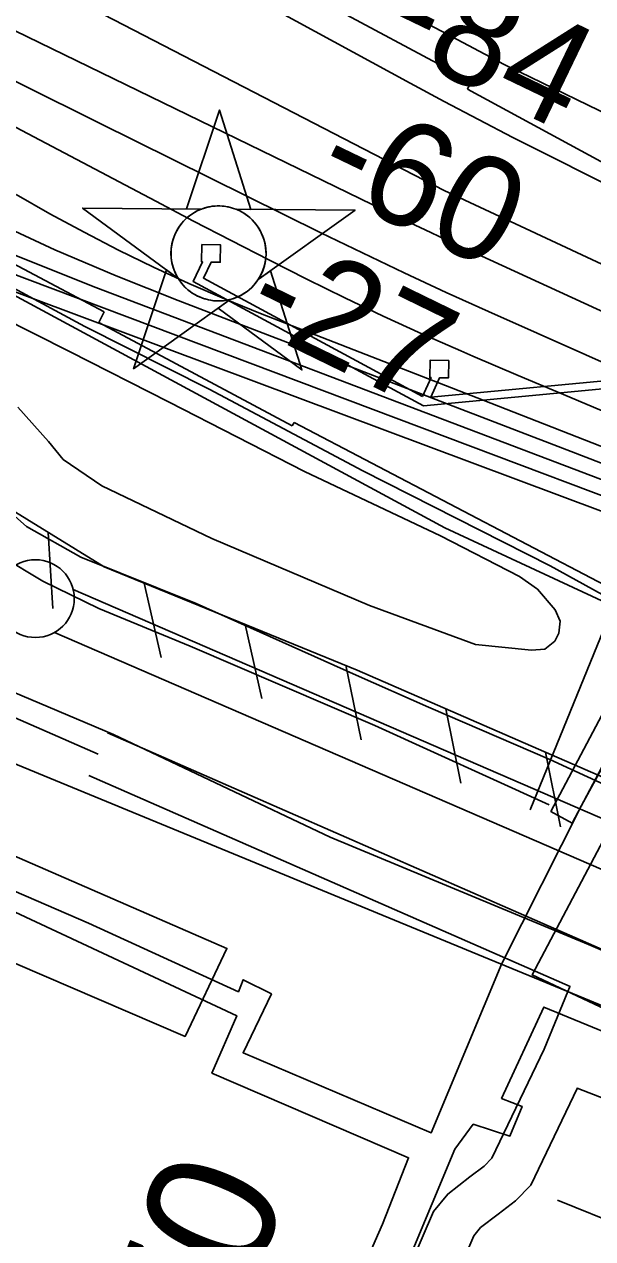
# Model space of a CAD drawing. Extents: x 3715084 to 3753216, y 488173 to 513963.
# Drawn here: x 3720247 to 3720612, y 500791 to 501572 of the extents above; entities that cross this region are included whole.
import ezdxf

# ---------------------------------------------------------------- set-up
doc = ezdxf.new("R2010")
doc.units = 0
for name, color, linetype in [('V-CHAN-DOCK', 7, 'Continuous'), ('V-CHAN-NAID', 7, 'Continuous'), ('V-FLOD-BASE', 7, 'Continuous'), ('V-LEVE-TOET', 7, 'Continuous'), ('V-RIVR-EDGE', 7, 'Continuous'), ('V-RIVR-RANG', 7, 'Continuous'), ('V-RIVR-RANG-IDEN', 7, 'Continuous'), ('V-ROAD-CNTR', 7, 'Continuous'), ('V-RRAP-FSHR', 7, 'Continuous'), ('V-RRAP-RVMT', 7, 'Continuous'), ('V-SITE-OTLN', 7, 'Continuous'), ('V-SITE-VEGE', 7, 'Continuous'), ('V-SURV-LINE', 7, 'Continuous'), ('V-TOPO-DPTH', 7, 'Continuous'), ('V-TOPO-MAJR', 7, 'Continuous'), ('V-TOPO-MINR', 7, 'Continuous'), ('V-TOPO-WATR', 7, 'Continuous'), ('V-UTIL-LINE', 7, 'Continuous')]:
    doc.layers.add(name, color=color, linetype=linetype)

msp = doc.modelspace()

# ---------------------------------------------------------------- linework, layer by layer
at = {"layer": 'V-CHAN-DOCK'}
for points in [[(3720502.98, 501332.5), (3720362.03, 501408.52), (3720367.07, 501418.82), (3720372.87, 501418.71), (3720373.08, 501429.82), (3720361.08, 501430.05), (3720360.87, 501418.94), (3720361.55, 501418.93), (3720355.42, 501406.41), (3720503.62, 501326.47), (3720645.95, 501340.01)], [(3720644.84, 501344.93), (3720508.21, 501331.93), (3720513.92, 501344.47), (3720519.57, 501344.36), (3720519.78, 501355.47), (3720507.78, 501355.7), (3720507.57, 501344.59), (3720508.47, 501344.57), (3720502.98, 501332.5)], [(3720712.22, 501305.13), (3720585.42, 501065.74), (3720599.21, 501058.26), (3720716.97, 501280.58)]]:
    msp.add_lwpolyline(points, dxfattribs=at)
at = {"layer": 'V-CHAN-NAID'}
for points in [[(3720360.86, 501452.92), (3720351.27, 501452.99), (3720372.4, 501516.48), (3720392.62, 501452.7), (3720383.03, 501452.77), (3720381.46, 501453.35), (3720379.36, 501453.97), (3720377.32, 501454.42), (3720375.28, 501454.72), (3720374.12, 501454.84), (3720372.58, 501454.92), (3720370.86, 501454.92), (3720369.49, 501454.85), (3720367.58, 501454.65), (3720366.22, 501454.43), (3720364.44, 501454.04), (3720362.91, 501453.62), (3720361.87, 501453.29)], [(3720360.86, 501452.92), (3720284.37, 501453.47), (3720345.93, 501408.07), (3720344.82, 501409.98), (3720344.01, 501411.6), (3720343.18, 501413.57), (3720342.49, 501415.63), (3720342.12, 501416.95), (3720341.76, 501418.58), (3720341.52, 501420.02), (3720341.33, 501421.62), (3720341.22, 501423.35), (3720341.21, 501424.93), (3720341.31, 501427.01), (3720341.5, 501428.63), (3720341.89, 501430.83), (3720342.37, 501432.75), (3720342.97, 501434.64), (3720343.63, 501436.32), (3720344.35, 501437.91), (3720345.17, 501439.44), (3720346.23, 501441.18), (3720347.26, 501442.65), (3720348.26, 501443.92), (3720349.26, 501445.06), (3720350.57, 501446.4), (3720351.62, 501447.37), (3720353.34, 501448.76), (3720354.55, 501449.63), (3720356.24, 501450.7), (3720357.97, 501451.65), (3720359.42, 501452.33)], [(3720383.03, 501452.77), (3720459.52, 501452.22), (3720397.32, 501407.7), (3720398.23, 501409.19), (3720399.21, 501411.04), (3720399.93, 501412.62), (3720400.66, 501414.58), (3720401.21, 501416.36), (3720401.61, 501418), (3720401.97, 501420.01), (3720402.15, 501421.59), (3720402.28, 501423.79), (3720402.25, 501425.85), (3720402.06, 501428.07), (3720401.79, 501429.83), (3720401.3, 501432.06), (3720400.66, 501434.2), (3720399.91, 501436.18), (3720399.27, 501437.63), (3720398.26, 501439.54), (3720397.2, 501441.27), (3720395.98, 501442.97), (3720394.72, 501444.51), (3720393.45, 501445.87), (3720391.82, 501447.41), (3720390.07, 501448.82), (3720388.39, 501449.99), (3720386.5, 501451.13), (3720385.03, 501451.89)], [(3720379.29, 501394.8), (3720317.09, 501350.27), (3720338.21, 501413.76), (3720345.93, 501408.07), (3720346.56, 501407.1), (3720347.95, 501405.24), (3720349.16, 501403.83), (3720350.63, 501402.33), (3720352.02, 501401.07), (3720353.47, 501399.92), (3720354.87, 501398.93), (3720356.55, 501397.9), (3720358.27, 501396.98), (3720360.06, 501396.17), (3720361.5, 501395.62), (3720363.13, 501395.09), (3720365.36, 501394.52), (3720366.89, 501394.24), (3720368.91, 501393.98), (3720370.45, 501393.88), (3720372.31, 501393.85), (3720374, 501393.93), (3720375.71, 501394.11), (3720377.61, 501394.42)], [(3720397.32, 501407.7), (3720405.12, 501413.28), (3720425.34, 501349.51), (3720371.49, 501389.22), (3720379.29, 501394.8), (3720380.96, 501395.27), (3720382.57, 501395.83), (3720384.73, 501396.75), (3720386.46, 501397.63), (3720388.33, 501398.74), (3720390.07, 501399.96), (3720391.62, 501401.2), (3720392.91, 501402.37), (3720394.29, 501403.79), (3720395.49, 501405.19), (3720396.61, 501406.66)]]:
    msp.add_lwpolyline(points, close=True, dxfattribs=at)
msp.add_circle((3720371.74, 501424.39), 30.54, dxfattribs=at)
at = {"layer": 'V-FLOD-BASE'}
msp.add_lwpolyline([(3720209.88, 501267.17), (3720210.5, 501263.68), (3720211.34, 501260.23), (3720212.39, 501256.84), (3720213.64, 501253.53), (3720215.1, 501250.3), (3720216.76, 501247.16), (3720218.6, 501244.13), (3720220.63, 501241.23), (3720222.84, 501238.45), (3720225.21, 501235.82), (3720232.48, 501229.7), (3720258.73, 501213.73), (3720294.7, 501196.15), (3720353.59, 501172.01), (3720472.32, 501121.03), (3720584.28, 501069.93)], dxfattribs=at)
at = {"layer": 'V-LEVE-TOET'}
for points in [[(3720238.96, 501257.16), (3720248.37, 501248.77), (3720283.26, 501229.13), (3720357.36, 501199.41), (3720460.21, 501153.32), (3720506.85, 501132.78), (3720584.86, 501099.08), (3720646.76, 501070.71), (3720727.05, 501036.6), (3720815.5, 500999.71), (3720906.02, 500961.28), (3721007.26, 500916.52), (3721108.95, 500871.76), (3721225.85, 500821.88), (3721323.23, 500778.4), (3721404.88, 500743.64), (3721490.21, 500705.11), (3721575.81, 500663.88), (3721650.45, 500630.11), (3721743, 500591.28)], [(3720179.59, 501167.86), (3720304.22, 501115.19), (3720443.54, 501049.27), (3720609.53, 500980.25), (3720771.92, 500910.71), (3720950.63, 500837.42), (3721109.84, 500769.17), (3721268.54, 500704.53), (3721370.97, 500656.4), (3721469.29, 500610.9), (3721591.18, 500559.99), (3721710.31, 500511.28), (3721874.22, 500433.19), (3722033.84, 500367.21), (3722177.07, 500309.03), (3722316.09, 500258.9), (3722373.75, 500239.7), (3722400.08, 500231.17), (3722415.56, 500223.8), (3722446.66, 500201.84), (3722506.85, 500145.23), (3722601.33, 500040.56), (3722665.86, 499969.15)]]:
    msp.add_lwpolyline(points, dxfattribs=at)
at = {"layer": 'V-RIVR-EDGE'}
msp.add_lwpolyline([(3720239.74, 501402.22), (3720285.9, 501377.49), (3720365.64, 501337.07), (3720464.57, 501284.6), (3720585.08, 501223.67), (3720697.79, 501161.56), (3720809.33, 501114.46), (3720877.1, 501085.47), (3720901.1, 501080.61), (3720986.85, 501039.58), (3721027.63, 501025.07), (3721100.2, 500996.67), (3721180.55, 500958.05), (3721293.89, 500907.34), (3721363.44, 500874.76), (3721432.4, 500841.57), (3721521.75, 500800.52), (3721630.87, 500745.62), (3721774.82, 500691.84)], dxfattribs=at)
at = {"layer": 'V-RIVR-RANG'}
msp.add_line((3720572.02, 501066.71), (3720806.36, 501640.72), dxfattribs=at)
at = {"layer": 'V-ROAD-CNTR'}
for points in [[(3720095.92, 501189.36), (3720294.42, 501102.48)], [(3720300.43, 501116.22), (3720623.45, 500974.85), (3720634.81, 500969.88), (3721154.97, 500747.3), (3721572.42, 500573.64)], [(3720288.4, 501088.74), (3720597.77, 500953.34)], [(3720224.9, 500233.19), (3720232.21, 500246.76), (3720265.91, 500309.4), (3720328.94, 500453.09), (3720345.74, 500482.34), (3720374.89, 500520.24), (3720407.86, 500584.56), (3720451.12, 500671.83), (3720510.07, 500808.53), (3720519.16, 500819.87), (3720533.42, 500830.81), (3720542.64, 500837.84), (3720547.55, 500842.95), (3720581.19, 500912.87), (3720596.33, 500949.92), (3720597.42, 500952.58), (3720597.75, 500953.35)], [(3720484.63, 500673.78), (3720536.01, 500792.93), (3720540.29, 500798.27), (3720551.65, 500806.98), (3720562.66, 500815.38), (3720572.5, 500825.61), (3720602.56, 500888.09)], [(3720602.41, 500887.79), (3720710.56, 500845.93), (3720873.05, 500776.64), (3721013.01, 500715.73), (3721190.93, 500637.07), (3721243.32, 500613.46)]]:
    msp.add_lwpolyline(points, dxfattribs=at)
at = {"layer": 'V-RRAP-FSHR'}
for p, q in [((3720262.3, 501245.01), (3720265.21, 501196.26)), ((3720323.98, 501212.39), (3720334.8, 501164.77)), ((3720388.79, 501185.94), (3720399.6, 501138.32)), ((3720453.67, 501159.65), (3720463.38, 501111.8)), ((3720517.85, 501131.71), (3720527.56, 501083.85)), ((3720582.03, 501103.76), (3720591.73, 501055.9))]:
    msp.add_line(p, q, dxfattribs=at)
for points in [[(3719778.89, 501659.53), (3719780.86, 501658.92), (3720162.08, 501439.65), (3720517.23, 501248.04), (3721025.72, 501011.19), (3721396.92, 500844.83), (3721781.4, 500671.71), (3722343.74, 500424.71), (3722591.41, 500331.73), (3722936.45, 500157.72), (3723365.27, 499935.69), (3724002.23, 499670.32), (3724701.88, 499359.03), (3725287.18, 499128.78), (3725832.89, 499021), (3726260.14, 498910.4), (3726533.66, 498764.14), (3726929.44, 498511.1), (3727309.39, 498360.71), (3727495.42, 498332.19), (3727633.23, 498290.38), (3727809.16, 498206.78), (3728004.36, 498122.76), (3728249.57, 498078.76)], [(3724699.78, 499231.58), (3724234.56, 499410.51), (3724074.77, 499465.95), (3723910.95, 499525.38), (3723785.56, 499586.53), (3722795.66, 500019.57), (3722760.25, 500033.66), (3722724.85, 500066.42), (3722541.52, 500247.83), (3722476.7, 500308.3), (3722393.07, 500344.65), (3721960.2, 500508.45), (3721362.18, 500763.99), (3720460.91, 501156.5), (3720298.3, 501222.87), (3720229.92, 501264.91), (3720222.53, 501299.68)], [(3722824.32, 500007.03), (3722795.66, 500019.57), (3722760.25, 500033.66), (3722724.85, 500066.42), (3722541.52, 500247.83), (3722476.7, 500308.3), (3722393.07, 500344.65), (3721960.2, 500508.45), (3721362.18, 500763.99), (3720460.91, 501156.5), (3720298.3, 501222.87), (3720229.92, 501264.91), (3720222.53, 501299.68)]]:
    msp.add_lwpolyline(points, dxfattribs=at)
at = {"layer": 'V-RRAP-RVMT'}
for p, q in [((3720534.09, 501534.98), (3720419.88, 501596.14)), ((3720531.82, 501529.97), (3720534.09, 501534.98)), ((3720636.01, 501473.34), (3720531.82, 501529.97)), ((3720185.58, 501446.44), (3720298.29, 501386.85)), ((3720298.29, 501386.85), (3720294.88, 501380.05)), ((3720294.88, 501380.05), (3720419.19, 501313.52)), ((3720419.19, 501313.52), (3720420.37, 501315.82)), ((3720420.37, 501315.82), (3720620.05, 501211.14))]:
    msp.add_line(p, q, dxfattribs=at)
at = {"layer": 'V-SITE-OTLN'}
msp.add_lwpolyline([(3720227.8, 501101.72), (3720610.21, 500944.24), (3720636.62, 500933.33), (3721610.73, 500476.56), (3721508.9, 500234.19)], dxfattribs=at)
at = {"layer": 'V-SITE-VEGE'}
msp.add_lwpolyline([(3720230.65, 501383.99), (3720275.99, 501361.39), (3720339.96, 501328.76), (3720426.96, 501284.16), (3720514.56, 501242.93), (3720565.33, 501216.75), (3720576.88, 501208.59), (3720588.2, 501195.39), (3720591.35, 501188.08), (3720590.5, 501180.36), (3720587.91, 501175.28), (3720581.64, 501170.13), (3720572.94, 501169.29), (3720537.01, 501172.97), (3720468.82, 501198.14), (3720367.44, 501241.13), (3720296.74, 501274.97), (3720271.95, 501291.93), (3720262.35, 501303.48), (3720242.82, 501325.56)], dxfattribs=at)
at = {"layer": 'V-SURV-LINE'}
for points in [[(3720278.29, 501208.35), (3722203.47, 500375.16)], [(3722191.57, 500347.62), (3720266.39, 501180.81)]]:
    msp.add_lwpolyline(points, dxfattribs=at)
msp.add_circle((3720254, 501202.52), 25, dxfattribs=at)
at = {"layer": 'V-TOPO-DPTH'}
for points in [[(3719696.46, 501792.88), (3720331.38, 501457.9), (3720355.58, 501445.22), (3720379.82, 501432.64), (3720404.14, 501420.2), (3720428.5, 501407.85), (3720453.01, 501395.8), (3720477.66, 501384.05), (3720502.52, 501372.75), (3720527.51, 501361.75), (3720535.35, 501358.39), (3720564.39, 501345.99), (3720593.46, 501333.65), (3720622.57, 501321.42), (3720651.72, 501309.27), (3721370.03, 501011.07), (3721390.93, 501002.28), (3721411.78, 500993.36), (3721432.55, 500984.25), (3721453.26, 500975.01), (3721686.17, 500869.81), (3721773.39, 500830.2)], [(3719696.46, 501792.88), (3720331.38, 501457.9), (3720355.58, 501445.22), (3720379.82, 501432.64), (3720404.14, 501420.2), (3720428.5, 501407.85), (3720453.01, 501395.8), (3720477.66, 501384.05), (3720502.52, 501372.75), (3720527.51, 501361.75), (3720535.35, 501358.39), (3720564.39, 501345.99), (3720593.46, 501333.65), (3720622.57, 501321.42), (3720651.72, 501309.27), (3721370.03, 501011.07), (3721390.93, 501002.28), (3721411.78, 500993.36), (3721432.55, 500984.25), (3721453.26, 500975.01), (3721686.17, 500869.81), (3721773.39, 500830.2)], [(3721877.17, 500797.6), (3721471.26, 500982.04), (3721444.21, 500994.23), (3721417.12, 501006.31), (3721389.96, 501018.22), (3721362.74, 501030.01), (3721125.13, 501132.14), (3721019.11, 501177.96), (3720913.21, 501224.05), (3720807.49, 501270.55), (3720701.89, 501317.34), (3720545.25, 501387.1), (3720518.14, 501399.37), (3720491.13, 501411.86), (3720464.27, 501424.67), (3720437.51, 501437.7), (3720294.77, 501508.25), (3720196.89, 501557.04)], [(3721877.17, 500797.6), (3721471.26, 500982.04), (3721444.21, 500994.23), (3721417.12, 501006.31), (3721389.96, 501018.22), (3721362.74, 501030.01), (3721125.13, 501132.14), (3721019.11, 501177.96), (3720913.21, 501224.05), (3720807.49, 501270.55), (3720701.89, 501317.34), (3720545.25, 501387.1), (3720518.14, 501399.37), (3720491.13, 501411.86), (3720464.27, 501424.67), (3720437.51, 501437.7), (3720294.77, 501508.25), (3720196.89, 501557.04)], [(3721737.13, 500832.87), (3721654.84, 500870.64), (3721572.43, 500908.16), (3721438.07, 500968.96), (3721422.71, 500975.79), (3721407.31, 500982.5), (3721391.82, 500989.02), (3721376.28, 500995.42), (3720920.44, 501179.83), (3720825.99, 501217.83), (3720731.43, 501255.59), (3720636.73, 501292.97), (3720541.93, 501330.11), (3720398.79, 501385.87), (3720375.63, 501395.27), (3720352.67, 501405.11), (3720330, 501415.6), (3720307.53, 501426.53), (3720285.34, 501438.03), (3720263.33, 501449.86), (3720241.6, 501462.19)], [(3721737.13, 500832.87), (3721654.84, 500870.64), (3721572.43, 500908.16), (3721438.07, 500968.96), (3721422.71, 500975.79), (3721407.31, 500982.5), (3721391.82, 500989.02), (3721376.28, 500995.42), (3720920.44, 501179.83), (3720825.99, 501217.83), (3720731.43, 501255.59), (3720636.73, 501292.97), (3720541.93, 501330.11), (3720398.79, 501385.87), (3720375.63, 501395.27), (3720352.67, 501405.11), (3720330, 501415.6), (3720307.53, 501426.53), (3720285.34, 501438.03), (3720263.33, 501449.86), (3720241.6, 501462.19)], [(3722967.35, 500216.02), (3722437.12, 500443.26), (3722419.04, 500450.53), (3722067.44, 500613.33), (3721974.74, 500665.23), (3721881.66, 500716.42), (3721787.99, 500766.52), (3721693.94, 500815.9), (3721557.13, 500886.72), (3721531.09, 500899.96), (3721504.92, 500912.94), (3721478.56, 500925.52), (3721452.07, 500937.84), (3721409.1, 500957.45), (3721403.98, 500959.73), (3721398.85, 500961.97), (3721393.68, 500964.13), (3721388.49, 500966.24), (3721299.49, 501001.59), (3721249.72, 501021.19), (3721199.88, 501040.58), (3721149.92, 501059.66), (3721099.87, 501078.54), (3720167.95, 501426.86)], [(3720236.43, 501424.94), (3720292.82, 501402.52), (3720778.66, 501218.01), (3720883.11, 501178.02), (3720987.42, 501137.68), (3721091.52, 501096.78), (3721195.48, 501055.52), (3721382.37, 500980.78), (3721392.74, 500976.54), (3721403.07, 500972.22), (3721413.34, 500967.75), (3721423.57, 500963.18), (3721511.07, 500923.41), (3721564.97, 500898.75), (3721618.78, 500873.93), (3721672.47, 500848.84), (3721726.08, 500823.59), (3722132.13, 500631.13), (3722164.1, 500616.2), (3722196.18, 500601.52), (3722228.43, 500587.21), (3722260.79, 500573.14), (3722926.29, 500288.43)], [(3720236.43, 501424.94), (3720292.82, 501402.52), (3720778.66, 501218.01), (3720883.11, 501178.02), (3720987.42, 501137.68), (3721091.52, 501096.78), (3721195.48, 501055.52), (3721382.37, 500980.78), (3721392.74, 500976.54), (3721403.07, 500972.22), (3721413.34, 500967.75), (3721423.57, 500963.18), (3721511.07, 500923.41), (3721564.97, 500898.75), (3721618.78, 500873.93), (3721672.47, 500848.84), (3721726.08, 500823.59), (3722132.13, 500631.13), (3722164.1, 500616.2), (3722196.18, 500601.52), (3722228.43, 500587.21), (3722260.79, 500573.14), (3722926.29, 500288.43)]]:
    msp.add_lwpolyline(points, dxfattribs=at)
at = {"layer": 'V-TOPO-MAJR'}
msp.add_lwpolyline([(3719946.92, 501710.59), (3720478.9, 501451.76), (3720491.69, 501445.59), (3720504.51, 501439.48), (3720517.36, 501433.46), (3720530.25, 501427.49), (3721031.85, 501197.24), (3721096.91, 501167.51), (3721162.04, 501137.93), (3721227.27, 501108.58), (3721292.57, 501079.39), (3721354.61, 501051.78), (3721388.92, 501036.45), (3721423.2, 501021.04), (3721457.42, 501005.52), (3721491.61, 500989.92), (3722077.49, 500721.56)], dxfattribs=at)
at = {"layer": 'V-TOPO-MINR'}
for points in [[(3719787.92, 501975.02), (3720251.65, 501711.23), (3720301.95, 501682.89), (3720352.41, 501654.84), (3720403.09, 501627.2), (3720453.94, 501599.84), (3720546.67, 501550.44), (3720551.27, 501548.02), (3720555.89, 501545.64), (3720560.54, 501543.3), (3720565.21, 501541.01), (3721106.15, 501278.68), (3721164.99, 501250.37), (3721223.94, 501222.29), (3721283.05, 501194.57), (3721342.28, 501167.08), (3721437.16, 501123.4), (3721449.04, 501117.96), (3721460.94, 501112.56), (3721472.87, 501107.21), (3721484.81, 501101.89), (3722263.52, 500757.51), (3723024.64, 500437.52)], [(3719720.03, 501955.11), (3720494.87, 501533.85), (3720516.82, 501522.06), (3720538.85, 501510.4), (3720560.98, 501498.96), (3720583.19, 501487.65), (3720704.48, 501426.66), (3720787.56, 501385.33), (3720870.87, 501344.46), (3720954.52, 501304.31), (3721038.41, 501264.64), (3721384.16, 501102.9), (3721414.7, 501088.69), (3721445.28, 501074.57), (3721475.93, 501060.57), (3721506.6, 501046.65), (3721607.86, 501000.99), (3721689.31, 500964.57), (3721770.91, 500928.51)], [(3719749.67, 501861.11), (3720516.81, 501464.9), (3721345.64, 501077.67), (3721359.75, 501071.1), (3721373.86, 501064.54), (3721387.99, 501058.02), (3721402.13, 501051.52), (3721424.87, 501041.09), (3721427.65, 501039.82), (3721430.42, 501038.55), (3721433.2, 501037.28), (3721435.98, 501036.02), (3721577.85, 500971.39), (3721651.68, 500938.06), (3721725.64, 500905.05), (3721799.82, 500872.52), (3721874.15, 500840.32), (3722161.55, 500716.92), (3722197.26, 500701.84), (3722233.08, 500687.05), (3722269.07, 500672.68), (3722305.18, 500658.59), (3722688.98, 500511.51)], [(3719696.46, 501792.88), (3720331.38, 501457.9), (3720355.58, 501445.22), (3720379.82, 501432.64), (3720404.14, 501420.2), (3720428.5, 501407.85), (3720453.01, 501395.8), (3720477.66, 501384.05), (3720502.52, 501372.75), (3720527.51, 501361.75), (3720535.35, 501358.39), (3720564.39, 501345.99), (3720593.46, 501333.65), (3720622.57, 501321.42), (3720651.72, 501309.27), (3721370.03, 501011.07), (3721390.93, 501002.28), (3721411.78, 500993.36), (3721432.55, 500984.25), (3721453.26, 500975.01), (3721686.17, 500869.81), (3721773.39, 500830.2)], [(3720196.89, 501557.04), (3720294.77, 501508.25), (3720437.51, 501437.7), (3720464.27, 501424.67), (3720491.13, 501411.86), (3720518.14, 501399.37), (3720545.25, 501387.1), (3720701.89, 501317.34), (3720807.49, 501270.55), (3720913.21, 501224.05), (3721019.11, 501177.96), (3721125.13, 501132.14), (3721362.74, 501030.01), (3721389.96, 501018.22), (3721417.12, 501006.31), (3721444.21, 500994.23), (3721471.26, 500982.04), (3721877.17, 500797.6)], [(3720241.6, 501462.19), (3720263.33, 501449.86), (3720285.34, 501438.03), (3720307.53, 501426.53), (3720330, 501415.6), (3720352.67, 501405.11), (3720375.63, 501395.27), (3720398.79, 501385.87), (3720541.93, 501330.11), (3720636.73, 501292.97), (3720731.43, 501255.59), (3720825.99, 501217.83), (3720920.44, 501179.83), (3721376.28, 500995.42), (3721391.82, 500989.02), (3721407.31, 500982.5), (3721422.71, 500975.79), (3721438.07, 500968.96), (3721572.43, 500908.16), (3721654.84, 500870.64), (3721737.13, 500832.87)], [(3720227.71, 501444.71), (3720266.6, 501426.79), (3720306, 501410.05), (3720345.76, 501394.1), (3720598.4, 501297.09), (3720733.31, 501244.92), (3720868.05, 501192.34), (3721002.55, 501139.13), (3721136.88, 501085.51), (3721379.32, 500988.08), (3721392.28, 500982.77), (3721405.19, 500977.35), (3721418.03, 500971.77), (3721430.82, 500966.07), (3721541.46, 500915.88), (3721609.47, 500884.84), (3721677.37, 500853.6), (3721745.13, 500822.03)], [(3720236.43, 501424.94), (3720292.82, 501402.52), (3720778.66, 501218.01), (3720883.11, 501178.02), (3720987.42, 501137.68), (3721091.52, 501096.78), (3721195.48, 501055.52), (3721382.37, 500980.78), (3721392.74, 500976.54), (3721403.07, 500972.22), (3721413.34, 500967.75), (3721423.57, 500963.18), (3721511.07, 500923.41), (3721564.97, 500898.75), (3721618.78, 500873.93), (3721672.47, 500848.84), (3721726.08, 500823.59), (3722132.13, 500631.13), (3722164.1, 500616.2), (3722196.18, 500601.52), (3722228.43, 500587.21), (3722260.79, 500573.14), (3722926.29, 500288.43)], [(3720234, 501413.3), (3720943.93, 501146.04), (3721020.41, 501117), (3721096.77, 501087.67), (3721172.97, 501057.9), (3721249.05, 501027.84), (3721385.42, 500973.5), (3721393.21, 500970.33), (3721400.96, 500967.09), (3721408.66, 500963.74), (3721416.33, 500960.31), (3721481.23, 500930.74), (3721521.27, 500912.36), (3721561.24, 500893.82), (3721601.1, 500875.05), (3721640.89, 500856.13), (3722119.7, 500626.7), (3722155.96, 500609.54), (3722192.34, 500592.6), (3722228.87, 500576.02), (3722265.51, 500559.66), (3722537.33, 500439.88), (3722619.52, 500403.78), (3722701.77, 500367.8)]]:
    msp.add_lwpolyline(points, dxfattribs=at)
at = {"layer": 'V-TOPO-WATR'}
msp.add_lwpolyline([(3720167.95, 501426.86), (3721099.87, 501078.54), (3721149.92, 501059.66), (3721199.88, 501040.58), (3721249.72, 501021.19), (3721299.49, 501001.59), (3721388.49, 500966.24), (3721393.68, 500964.13), (3721398.85, 500961.97), (3721403.98, 500959.73), (3721409.1, 500957.45), (3721452.07, 500937.84), (3721478.56, 500925.52), (3721504.92, 500912.94), (3721531.09, 500899.96), (3721557.13, 500886.72), (3721693.94, 500815.9), (3721787.99, 500766.52), (3721881.66, 500716.42), (3721974.74, 500665.23), (3722067.44, 500613.33), (3722419.04, 500450.53), (3722437.12, 500443.26), (3722967.35, 500216.02)], dxfattribs=at)
at = {"layer": 'V-UTIL-LINE'}
for points in [[(3720035.13, 501103.33), (3720288.07, 500994.01), (3720384.56, 500949.83), (3720387.57, 500957.55), (3720405.79, 500948.43), (3720387.56, 500910.63), (3720508.56, 500859.25), (3720553.86, 500967.95), (3720605.16, 501069.54), (3720728.53, 501295.75)], [(3720728.53, 501295.75), (3720769.56, 501273.07), (3720749.55, 501234.34), (3720724.5, 501246.49), (3720573.4, 500960.72), (3720623.93, 500936.87), (3720819.99, 500852.63), (3721067.49, 500745.01), (3721269.48, 500657.28), (3721284.95, 500650.8), (3721171.29, 500388.76), (3721170.91, 500385.14), (3721103.49, 500229.55)], [(3720076.61, 501038.61), (3720350.28, 500921.14), (3720377.16, 500977.69), (3720057.14, 501117.01), (3720028.94, 501070.82)], [(3721265.56, 500646.07), (3721105.03, 500716.33), (3720862.56, 500820.88), (3720651.95, 500910.71), (3720581.01, 500940.04), (3720553.71, 500881.32), (3720566.89, 500876.15), (3720559.13, 500857.05), (3720535.52, 500864.73), (3720523.65, 500848.71), (3720437.36, 500641.78), (3720386.54, 500538.39), (3720383.48, 500533.37), (3720382.22, 500528.38), (3720376.98, 500519.26), (3720356.94, 500529.25), (3720416.22, 500662.13), (3720477.19, 500800.45), (3720493.98, 500843.18), (3720367.51, 500897.62), (3720383.5, 500934.47), (3720197.77, 501021.16)], [(3721363.94, 500457.64), (3721219.72, 500520.31), (3721226.62, 500537.13), (3721104.25, 500589.39), (3720945.46, 500659.45), (3720773.95, 500733.78), (3720633.3, 500798.33), (3720589.65, 500815.99)]]:
    msp.add_lwpolyline(points, dxfattribs=at)

# ---------------------------------------------------------------- texts
at = {"layer": 'V-RIVR-RANG'}
for s, rotation, p in [('-84', 334.31131, (3720474.55, 501559.02)), ('-60', 334.31131, (3720430.98, 501469.01)), ('-27', 334.02833, (3720385.29, 501380.47))]:
    msp.add_text(s, height=67, rotation=rotation, dxfattribs=at).set_placement(p)
at = {"layer": 'V-RIVR-RANG-IDEN'}
msp.add_text('D-170', height=83, rotation=67.65133, dxfattribs=at).set_placement((3720302.31, 500541.49))

doc.saveas('drawing.dxf')
